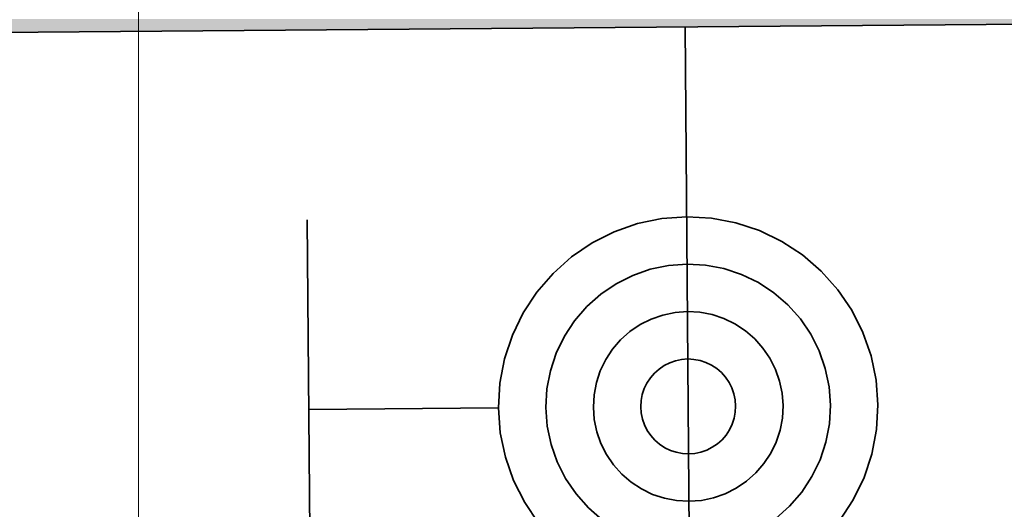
# Model space of a CAD drawing. Extents: x -223 to 557, y -138 to 606.
# Tile 335 of 347: x 307.27 to 309.34, y 304.29 to 305.33. Entities that reach past the tile are written whole.
import ezdxf
from ezdxf.lldxf.tags import DXFTag

# ---------------------------------------------------------------- set-up
doc = ezdxf.new("R2010")
doc.units = 0
doc.layers.get('0').update_dxf_attribs({"lineweight": 35})
doc.layers.add('5_EG-HLSE', color=7, linetype='Continuous', lineweight=25)
for name, color, linetype, lineweight, true_color in [('H_Heizkoerper', 1, 'Continuous', 35, 0xff0000), ('H_Heizkoerperflaeche', 7, 'Continuous', 35, 0xc0c0c0), ('H_Vorlauf', 1, 'Continuous', 35, 0xff0000)]:
    doc.layers.add(name, color=color, linetype=linetype, lineweight=lineweight, true_color=true_color)
tags = doc.linetypes.add('ALL_S14', pattern=[0.002, 0.001, -0.001]).pattern_tags.tags
tags[6:7] = [DXFTag(74, 4), DXFTag(75, 0), DXFTag(340, '0'), DXFTag(46, 1.0), DXFTag(50, 0.0), DXFTag(44, 0.0), DXFTag(45, 0.0)]
tags[4:5] = [DXFTag(74, 4), DXFTag(75, 0), DXFTag(340, '0'), DXFTag(46, 1.0), DXFTag(50, 0.0), DXFTag(44, 0.0), DXFTag(45, 0.0)]

# ---------------------------------------------------------------- blocks, each defined once
blk = doc.blocks.new('Referenz-A07ALDUO1N', base_point=(-167.6747, -99.33))
at = {"layer": '5_EG-HLSE', "color": 0, "linetype": 'ALL_S14', "lineweight": 13, "ltscale": 0.13}
blk.add_line((307.5163, 301.3056), (307.5122, 341.3056), dxfattribs=at)
blk = doc.blocks.new('Heizkörper-A07ALDV21N', base_point=(301.6642, 301.7325))
at = {"color": 0, "linetype": 'ByBlock', "lineweight": -2, "ltscale": 0.35}
blk.add_line((310.7686, 305.3275), (306.5688, 305.2935), dxfattribs=at)
at = {"layer": 'H_Heizkoerperflaeche', "linetype": 'ByBlock', "lineweight": -2, "ltscale": 0.35}
blk.add_solid([(306.5688, 305.2935), (310.7686, 305.3275), (306.5685, 305.3275)], dxfattribs=at)
at = {"layer": 'H_Vorlauf', "color": 0, "linetype": 'ByBlock', "lineweight": -2, "ltscale": 0.35}
for p, q in [((308.6687, 305.3105), (308.6817, 303.7106)), ((307.8785, 304.1041), (307.872, 304.9041)), ((308.5685, 304.8961), (308.5191, 304.8789)), ((308.6198, 304.9067), (308.5685, 304.8961)), ((308.672, 304.9106), (308.6198, 304.9067)), ((308.7242, 304.9076), (308.672, 304.9106)), ((308.7756, 304.8978), (308.7242, 304.9076)), ((308.8253, 304.8813), (308.7756, 304.8978)), ((308.5191, 304.8789), (308.4724, 304.8553)), ((308.8724, 304.8586), (308.8253, 304.8813)), ((308.4724, 304.8553), (308.4291, 304.8259)), ((308.9161, 304.8299), (308.8724, 304.8586)), ((308.9557, 304.7957), (308.9161, 304.8299)), ((308.4291, 304.8259), (308.3901, 304.7911)), ((308.6336, 304.8077), (308.5952, 304.7997)), ((308.6728, 304.8106), (308.6336, 304.8077)), ((308.7119, 304.8083), (308.6728, 304.8106)), ((308.7505, 304.801), (308.7119, 304.8083)), ((308.3901, 304.7911), (308.3559, 304.7515)), ((308.5581, 304.7868), (308.5231, 304.7691)), ((308.5952, 304.7997), (308.5581, 304.7868)), ((308.7877, 304.7886), (308.7505, 304.801)), ((308.8231, 304.7716), (308.7877, 304.7886)), ((308.9905, 304.7566), (308.9557, 304.7957)), ((308.5231, 304.7691), (308.4906, 304.7471)), ((308.8559, 304.75), (308.8231, 304.7716)), ((308.3559, 304.7515), (308.3272, 304.7078)), ((308.4906, 304.7471), (308.4613, 304.721)), ((308.8856, 304.7244), (308.8559, 304.75)), ((309.02, 304.7134), (308.9905, 304.7566)), ((308.9117, 304.6951), (308.8856, 304.7244)), ((308.3272, 304.7078), (308.3044, 304.6606)), ((308.4613, 304.721), (308.4357, 304.6913)), ((308.6219, 304.7033), (308.5972, 304.6947)), ((308.6475, 304.7086), (308.6219, 304.7033)), ((308.6736, 304.7106), (308.6475, 304.7086)), ((308.6997, 304.7091), (308.6736, 304.7106)), ((308.7254, 304.7042), (308.6997, 304.7091)), ((308.7502, 304.696), (308.7254, 304.7042)), ((309.0435, 304.6666), (309.02, 304.7134)), ((308.4357, 304.6913), (308.4142, 304.6585)), ((308.5738, 304.683), (308.5522, 304.6682)), ((308.5972, 304.6947), (308.5738, 304.683)), ((308.7738, 304.6846), (308.7502, 304.696)), ((308.7957, 304.6702), (308.7738, 304.6846)), ((308.9338, 304.6627), (308.9117, 304.6951)), ((308.5522, 304.6682), (308.5326, 304.6508)), ((308.8155, 304.6531), (308.7957, 304.6702)), ((308.9514, 304.6276), (308.9338, 304.6627)), ((309.0607, 304.6172), (309.0435, 304.6666)), ((308.3044, 304.6606), (308.288, 304.611)), ((308.4142, 304.6585), (308.3971, 304.6231)), ((308.5326, 304.6508), (308.5155, 304.631)), ((308.8329, 304.6336), (308.8155, 304.6531)), ((308.3971, 304.6231), (308.3848, 304.5859)), ((308.5155, 304.631), (308.5012, 304.6092)), ((308.8476, 304.612), (308.8329, 304.6336)), ((308.9643, 304.5906), (308.9514, 304.6276)), ((308.288, 304.611), (308.2782, 304.5596)), ((308.5012, 304.6092), (308.4898, 304.5856)), ((308.6362, 304.6026), (308.6245, 304.5968)), ((308.6485, 304.6069), (308.6362, 304.6026)), ((308.6613, 304.6096), (308.6485, 304.6069)), ((308.6744, 304.6106), (308.6613, 304.6096)), ((308.6874, 304.6098), (308.6744, 304.6106)), ((308.7003, 304.6074), (308.6874, 304.6098)), ((308.7127, 304.6033), (308.7003, 304.6074)), ((308.7245, 304.5976), (308.7127, 304.6033)), ((308.8593, 304.5886), (308.8476, 304.612)), ((309.0713, 304.566), (309.0607, 304.6172)), ((308.3848, 304.5859), (308.3774, 304.5473)), ((308.4898, 304.5856), (308.4816, 304.5608)), ((308.6039, 304.5807), (308.5954, 304.5708)), ((308.6137, 304.5894), (308.6039, 304.5807)), ((308.6245, 304.5968), (308.6137, 304.5894)), ((308.7354, 304.5904), (308.7245, 304.5976)), ((308.7453, 304.5818), (308.7354, 304.5904)), ((308.754, 304.5721), (308.7453, 304.5818)), ((308.8679, 304.5639), (308.8593, 304.5886)), ((308.9723, 304.5521), (308.9643, 304.5906)), ((308.2782, 304.5596), (308.2752, 304.5073)), ((308.4816, 304.5608), (308.4767, 304.5351)), ((308.5882, 304.5599), (308.5825, 304.5481)), ((308.5954, 304.5708), (308.5882, 304.5599)), ((308.7614, 304.5613), (308.754, 304.5721)), ((308.7673, 304.5496), (308.7614, 304.5613)), ((308.8733, 304.5383), (308.8679, 304.5639)), ((309.0752, 304.5138), (309.0713, 304.566)), ((308.3774, 304.5473), (308.3752, 304.5081)), ((308.5825, 304.5481), (308.5784, 304.5357)), ((308.7716, 304.5372), (308.7673, 304.5496)), ((308.7742, 304.5244), (308.7716, 304.5372)), ((308.8752, 304.5122), (308.8733, 304.5383)), ((308.9752, 304.513), (308.9723, 304.5521)), ((308.4767, 304.5351), (308.4752, 304.5089)), ((308.5759, 304.5228), (308.5752, 304.5098)), ((308.5784, 304.5357), (308.5759, 304.5228)), ((308.7752, 304.5114), (308.7742, 304.5244)), ((308.2752, 304.5073), (307.8752, 304.5041)), ((308.2752, 304.5073), (308.279, 304.4551)), ((308.3752, 304.5081), (308.3781, 304.469)), ((308.4752, 304.5089), (308.4771, 304.4829)), ((308.5752, 304.5098), (308.5762, 304.4967)), ((308.5762, 304.4967), (308.5788, 304.4839)), ((308.772, 304.4855), (308.7744, 304.4983)), ((308.7744, 304.4983), (308.7752, 304.5114)), ((308.8737, 304.4861), (308.8752, 304.5122)), ((308.9729, 304.4738), (308.9752, 304.513)), ((309.0722, 304.4616), (309.0752, 304.5138)), ((308.4771, 304.4829), (308.4824, 304.4572)), ((308.5788, 304.4839), (308.5831, 304.4715)), ((308.7679, 304.473), (308.772, 304.4855)), ((308.8688, 304.4604), (308.8737, 304.4861)), ((308.279, 304.4551), (308.2897, 304.4039)), ((308.3781, 304.469), (308.3861, 304.4306)), ((308.4824, 304.4572), (308.491, 304.4325)), ((308.5831, 304.4715), (308.589, 304.4599)), ((308.589, 304.4599), (308.5963, 304.449)), ((308.755, 304.4503), (308.7622, 304.4613)), ((308.7622, 304.4613), (308.7679, 304.473)), ((308.8606, 304.4355), (308.8688, 304.4604)), ((308.9656, 304.4353), (308.9729, 304.4738)), ((309.0624, 304.4102), (309.0722, 304.4616)), ((308.5963, 304.449), (308.6051, 304.4393)), ((308.6051, 304.4393), (308.615, 304.4307)), ((308.7367, 304.4317), (308.7465, 304.4404)), ((308.7465, 304.4404), (308.755, 304.4503)), ((308.8492, 304.412), (308.8606, 304.4355)), ((308.9533, 304.398), (308.9656, 304.4353)), ((308.3861, 304.4306), (308.399, 304.3935)), ((308.491, 304.4325), (308.5028, 304.4092)), ((308.615, 304.4307), (308.6259, 304.4236)), ((308.6259, 304.4236), (308.6377, 304.4179)), ((308.6377, 304.4179), (308.6501, 304.4138)), ((308.6501, 304.4138), (308.6629, 304.4113)), ((308.689, 304.4115), (308.7019, 304.4142)), ((308.7019, 304.4142), (308.7142, 304.4185)), ((308.7142, 304.4185), (308.7259, 304.4244)), ((308.7259, 304.4244), (308.7367, 304.4317)), ((308.2897, 304.4039), (308.3069, 304.3545)), ((308.399, 304.3935), (308.4166, 304.3585)), ((308.5028, 304.4092), (308.5175, 304.3875)), ((308.6629, 304.4113), (308.676, 304.4106)), ((308.676, 304.4106), (308.689, 304.4115)), ((308.8348, 304.3901), (308.8492, 304.412)), ((308.9362, 304.3627), (308.9533, 304.398)), ((309.046, 304.3605), (309.0624, 304.4102)), ((308.5175, 304.3875), (308.5349, 304.368)), ((308.8178, 304.3703), (308.8348, 304.3901)), ((308.3069, 304.3545), (308.3304, 304.3078)), ((308.4166, 304.3585), (308.4387, 304.326)), ((308.5349, 304.368), (308.5547, 304.3509)), ((308.5547, 304.3509), (308.5766, 304.3366)), ((308.7766, 304.3382), (308.7982, 304.3529)), ((308.7982, 304.3529), (308.8178, 304.3703)), ((308.9147, 304.3299), (308.9362, 304.3627)), ((309.0232, 304.3134), (309.046, 304.3605)), ((308.5766, 304.3366), (308.6002, 304.3252)), ((308.7532, 304.3264), (308.7766, 304.3382)), ((308.889, 304.3002), (308.9147, 304.3299)), ((308.4387, 304.326), (308.4648, 304.2967)), ((308.6002, 304.3252), (308.625, 304.317)), ((308.625, 304.317), (308.6507, 304.3121)), ((308.6507, 304.3121), (308.6768, 304.3106)), ((308.6768, 304.3106), (308.7029, 304.3125)), ((308.7029, 304.3125), (308.7285, 304.3178)), ((308.7285, 304.3178), (308.7532, 304.3264)), ((308.9945, 304.2696), (309.0232, 304.3134)), ((308.3304, 304.3078), (308.3598, 304.2645)), ((308.4648, 304.2967), (308.4945, 304.2711)), ((308.8597, 304.274), (308.889, 304.3002))]:
    blk.add_line(p, q, dxfattribs=at)

msp = doc.modelspace()

# ---------------------------------------------------------------- block references
at = {"color": 251, "lineweight": 25, "ltscale": 0.25, "true_color": 0x585858}
msp.add_blockref('Referenz-A07ALDUO1N', (-167.6747, -99.33), dxfattribs=at)
at = {"layer": 'H_Heizkoerper', "ltscale": 0.35}
msp.add_blockref('Heizkörper-A07ALDV21N', (301.6642, 301.7325), dxfattribs=at)

doc.saveas('drawing.dxf')
